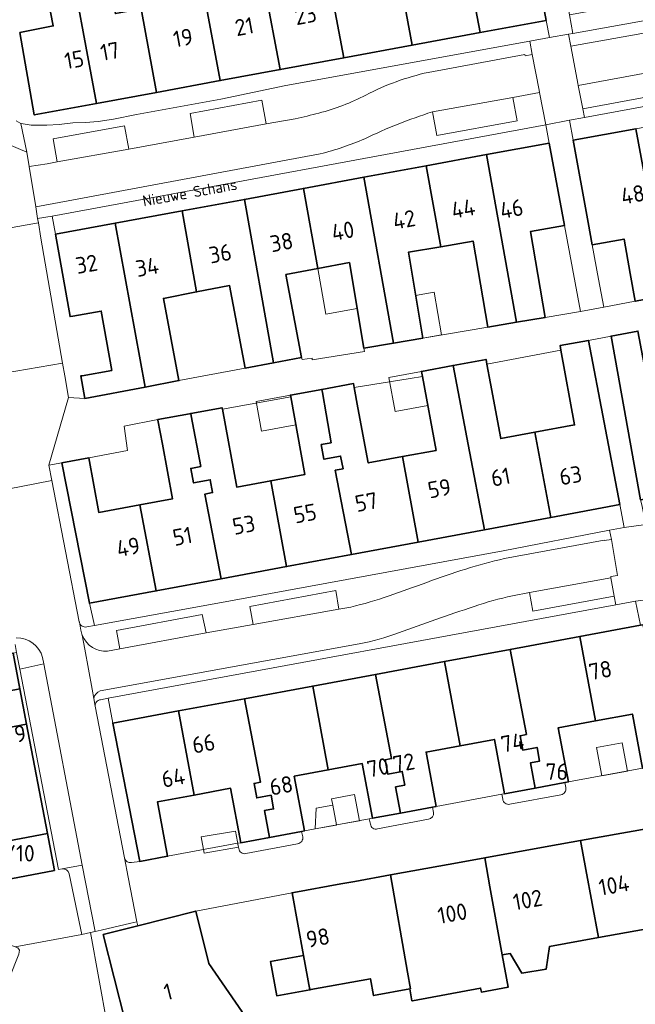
# Model space of a CAD drawing. Header units: metres. Extents: x 149984 to 156489, y 469398 to 478068.
# Tile 779 of 854: x 154503 to 154553, y 473876 to 473957. Entities that reach past the tile are written whole.
import ezdxf
from ezdxf.enums import TextEntityAlignment as Align

# ---------------------------------------------------------------- set-up
doc = ezdxf.new("R2010")
doc.units = ezdxf.units.M
doc.header["$LTSCALE"] = 0.75
for name, color, linetype, lineweight in [('B-WE-GR-BEPLANTING_CULTUUR_HEESTERS-GV', 252, 'Continuous', 18), ('B-WE-GR-BEPLANTING_CULTUUR_VASTE PLANTENVAK-GV', 252, 'Continuous', 18), ('B-WE-OG-BEBOUWING-GV', 6, 'Continuous', 35), ('B-WE-OG-BEBOUWING-T18', 1, 'Continuous', 18), ('B-WE-OG-BEBOUWING_LUIFEL-GV', 6, 'Continuous', 18), ('B-WE-OG-BEBOUWING_OVERBOUWING-GV', 6, 'Continuous', 18), ('B-WE-OG-TERREIN_ERF-GV', 252, 'Continuous', 18), ('B-WE-OG-TOPOGRAFIE-T18', 7, 'Continuous', 18), ('B-WE-VH-OPENVERHARDING_BETONSTRAATSTEEN-GV', 252, 'Continuous', 18), ('B-WE-VH-OPENVERHARDING_STRAATBAKSTEEN-GV', 252, 'Continuous', 18), ('B-WE-VH-OPENVERHARDING_TEGEL-GV', 252, 'Continuous', 18)]:
    doc.layers.add(name, color=color, linetype=linetype, lineweight=lineweight)
doc.styles.add('NLCS-ISO-M500-T18', font='NLCS-ISO.ttf', dxfattribs={"height": 0.9})
doc.styles.add('NLCS-ISO-M750-T18', font='NLCS-ISO.ttf', dxfattribs={"height": 1.35})

msp = doc.modelspace()

# ---------------------------------------------------------------- linework, layer by layer
at = {"layer": 'B-WE-GR-BEPLANTING_CULTUUR_HEESTERS-GV', "flags": 128}
for points in [[(154508.554, 473906.848), (154509.196, 473906.964), (154508.775, 473908.774), (154506.531, 473920.276), (154505.466, 473920.066), (154505.709, 473918.836), (154507.951, 473907.247), (154507.955, 473907.226)], [(154512.223, 473887.553), (154512.898, 473887.653), (154510.689, 473898.968), (154510.315, 473900.999), (154509.683, 473900.883)], [(154509.25, 473900.347), (154511.64, 473887.936)], [(154547.674, 473894.105), (154545.24, 473893.653), (154542.738, 473893.189), (154542.507, 473893.146), (154542.589, 473892.753)], [(154547.745, 473893.69), (154547.674, 473894.105)], [(154543.171, 473892.336), (154547.342, 473893.105)], [(154536.843, 473892.095), (154534.228, 473891.61), (154531.923, 473891.182), (154531.671, 473891.135), (154531.762, 473890.704)], [(154536.931, 473891.663), (154536.843, 473892.095)], [(154532.347, 473890.313), (154536.505, 473891.099)], [(154526.138, 473890.109), (154523.505, 473889.621), (154521.157, 473889.185), (154520.894, 473889.136), (154520.99, 473888.703)], [(154526.225, 473889.676), (154526.138, 473890.109)], [(154521.578, 473888.297), (154525.808, 473889.099)], [(154497.37, 473866.82), (154503.7, 473864.185), (154511.144, 473869.309), (154510.917, 473870.555), (154508.862, 473881.834), (154508.15, 473881.67), (154502.698, 473880.67), (154502.92, 473880.59), (154503.07, 473880.4), (154503.009, 473880.075), (154497.77, 473866.94)]]:
    msp.add_lwpolyline(points, dxfattribs=at)
at = {"layer": 'B-WE-GR-BEPLANTING_CULTUUR_HEESTERS-GV'}
for points in [[(154507.955, 473907.226, 0.420682), (154508.554, 473906.848)], [(154509.683, 473900.883, 0.419992), (154509.25, 473900.347)], [(154547.342, 473893.105, 0.422897), (154547.745, 473893.69)], [(154542.589, 473892.753, 0.459329), (154543.171, 473892.336)], [(154536.505, 473891.099, 0.404074), (154536.931, 473891.663)], [(154531.762, 473890.704, 0.450535), (154532.347, 473890.313)], [(154525.808, 473889.099, 0.440881), (154526.225, 473889.676)], [(154520.99, 473888.703, 0.434769), (154521.578, 473888.297)], [(154511.64, 473887.936, 0.399603), (154512.223, 473887.553)]]:
    msp.add_lwpolyline(points, format="xyb", dxfattribs=at)
at = {"layer": 'B-WE-GR-BEPLANTING_CULTUUR_VASTE PLANTENVAK-GV', "flags": 128}
for points in [[(154549.153, 473949.248), (154555.774, 473950.469), (154555.41, 473952.379), (154548.766, 473951.143)], [(154536.829, 473948.985), (154537.197, 473947.059), (154543.765, 473948.266), (154543.41, 473950.177)], [(154523.232, 473948.001), (154522.888, 473949.936), (154517.01, 473948.846), (154517.353, 473946.932)], [(154506.145, 473944.894), (154512.002, 473945.952), (154511.66, 473947.849), (154505.803, 473946.79)], [(154544.79, 473909.656), (154545.062, 473908.142), (154551.703, 473909.369), (154551.439, 473910.858)], [(154522.17, 473907.035), (154529.191, 473908.308), (154528.938, 473909.81), (154521.904, 473908.527)], [(154511.271, 473905.053), (154518.331, 473906.347), (154518.012, 473907.854), (154511.003, 473906.551)]]:
    msp.add_lwpolyline(points, close=True, dxfattribs=at)
at = {"layer": 'B-WE-OG-BEBOUWING-GV', "flags": 128}
for points in [[(154543.715, 473969.67), (154541.503, 473969.262), (154542.656, 473962.947), (154539.44, 473962.36), (154540.729, 473955.472), (154546.151, 473956.473)], [(154514.253, 473950.582), (154513.008, 473957.415), (154510.899, 473957.03), (154509.694, 473963.863), (154509.273, 473963.785), (154508.383, 473968.576), (154506.262, 473966.33), (154506.819, 473963.329), (154509.354, 473949.677)], [(154516.491, 473967.453), (154519.475, 473951.546), (154524.387, 473952.453), (154523.107, 473959.257), (154522.515, 473962.403), (154520.395, 473962.017), (154519.31, 473967.967)], [(154519.475, 473951.546), (154516.491, 473967.453), (154513.697, 473966.944), (154514.801, 473960.885), (154512.454, 473960.457), (154513.008, 473957.415), (154514.253, 473950.582)], [(154524.387, 473952.453), (154529.602, 473953.417), (154528.288, 473960.339), (154527.448, 473964.933), (154525.006, 473964.486), (154524.524, 473967.404), (154521.663, 473966.932), (154522.515, 473962.403), (154523.107, 473959.257)], [(154535.189, 473954.448), (154533.091, 473965.79), (154533.007, 473966.245), (154532.737, 473967.707), (154530.143, 473967.274), (154530.834, 473963.142), (154530.767, 473963.129), (154531.18, 473960.867), (154528.288, 473960.339), (154529.602, 473953.417)], [(154535.189, 473954.448), (154540.729, 473955.472), (154539.44, 473962.36), (154538.52, 473967.277), (154533.007, 473966.245), (154533.091, 473965.79)], [(154509.354, 473949.677), (154506.819, 473963.329), (154504.483, 473962.895), (154505.812, 473956.022), (154503.086, 473955.474), (154504.259, 473948.736)], [(154548.34, 473946.669), (154549.579, 473939.932), (154549.914, 473938.113), (154552.514, 473938.58), (154553.018, 473935.773), (154553.428, 473933.493), (154556.023, 473933.97), (154553.479, 473947.614)], [(154547.632, 473939.681), (154546.382, 473946.436), (154541.269, 473945.492), (154543.711, 473931.776), (154546.063, 473932.174), (154544.872, 473939.214)], [(154543.711, 473931.776), (154541.269, 473945.492), (154536.338, 473944.581), (154537.517, 473937.958), (154540.169, 473938.417), (154541.36, 473931.378)], [(154531.229, 473943.638), (154533.645, 473930.072), (154536.056, 473930.48), (154534.867, 473937.5), (154537.517, 473937.958), (154536.338, 473944.581)], [(154531.235, 473929.664), (154533.645, 473930.072), (154531.229, 473943.638), (154526.284, 473942.724), (154527.451, 473936.172), (154530.049, 473936.664)], [(154526.139, 473928.901), (154524.854, 473935.68), (154527.451, 473936.172), (154526.284, 473942.724), (154521.451, 473941.832), (154523.832, 473928.464)], [(154521.451, 473941.832), (154516.356, 473940.891), (154517.538, 473934.253), (154520.248, 473934.777), (154521.527, 473928.027), (154523.832, 473928.464)], [(154510.879, 473939.879), (154513.332, 473926.475), (154516.105, 473927), (154514.83, 473933.73), (154517.538, 473934.253), (154516.356, 473940.891)], [(154513.332, 473926.475), (154510.879, 473939.879), (154505.999, 473938.978), (154507.2, 473932.234), (154507.427, 473932.274), (154509.74, 473932.687), (154510.605, 473927.833), (154508.184, 473927.401), (154508.065, 473927.38), (154508.394, 473925.54)], [(154558.005, 473925.152), (154554.858, 473924.572), (154553.651, 473931.051), (154551.449, 473930.641), (154553.87, 473917.248), (154559.28, 473918.226)], [(154545.223, 473922.773), (154546.528, 473915.809), (154552.174, 473916.861), (154549.591, 473930.287), (154547.279, 473929.862), (154547.35, 473929.477), (154548.472, 473923.37)], [(154539.762, 473921.77), (154541.093, 473914.796), (154546.528, 473915.809), (154545.223, 473922.773), (154542.426, 473922.259), (154541.593, 473926.752), (154541.299, 473928.34), (154541.225, 473928.737), (154538.528, 473928.236)], [(154541.093, 473914.796), (154539.762, 473921.77), (154538.528, 473928.236), (154535.942, 473927.756), (154536.018, 473927.348), (154537.142, 473921.289), (154534.392, 473920.779), (154535.678, 473913.787)], [(154530.208, 473912.768), (154535.678, 473913.787), (154534.392, 473920.779), (154531.583, 473920.258), (154530.746, 473924.77), (154530.441, 473926.429), (154530.38, 473926.758), (154527.784, 473926.28), (154527.833, 473926.013), (154528.153, 473924.274), (154528.548, 473921.916), (154527.74, 473921.763), (154527.966, 473920.568), (154529.33, 473920.825), (154529.527, 473919.785), (154528.893, 473919.664)], [(154527.833, 473926.013), (154527.784, 473926.28), (154525.217, 473925.808), (154525.244, 473925.662), (154526.41, 473919.316), (154523.616, 473918.803), (154524.907, 473911.78), (154530.208, 473912.768), (154528.893, 473919.664), (154529.527, 473919.785), (154529.33, 473920.825), (154527.966, 473920.568), (154527.74, 473921.763), (154528.548, 473921.916), (154528.153, 473924.274)], [(154518.859, 473917.84), (154518.662, 473918.88), (154517.298, 473918.623), (154517.072, 473919.818), (154517.88, 473919.971), (154517.097, 473924.112), (154517.06, 473924.309), (154516.975, 473924.293), (154514.379, 473923.817), (154514.387, 473923.772), (154514.747, 473921.811), (154515.571, 473917.324), (154512.912, 473916.835), (154514.242, 473909.793), (154519.548, 473910.781), (154518.225, 473917.719)], [(154518.662, 473918.88), (154518.859, 473917.84), (154518.225, 473917.719), (154519.548, 473910.781), (154524.907, 473911.78), (154523.616, 473918.803), (154520.823, 473918.29), (154519.65, 473924.672), (154519.63, 473924.781), (154517.06, 473924.309), (154517.097, 473924.112), (154517.88, 473919.971), (154517.072, 473919.818), (154517.298, 473918.623)], [(154508.723, 473920.672), (154506.531, 473920.276), (154508.775, 473908.774), (154514.242, 473909.793), (154512.912, 473916.835), (154509.541, 473916.216)], [(154556.248, 473895.696), (154554.068, 473907.02), (154553.863, 473906.982), (154548.882, 473906.057), (154550.164, 473899.154), (154553.193, 473899.716), (154554.016, 473895.281), (154555.307, 473895.521)], [(154544.524, 473898.04), (154544.004, 473897.941), (154544.228, 473896.759), (154545.394, 473896.979), (154545.605, 473895.863), (154544.849, 473895.72), (154545.24, 473893.653), (154547.674, 473894.105), (154547.959, 473894.158), (154547.136, 473898.592), (154550.164, 473899.154), (154548.882, 473906.057), (154543.204, 473905.003)], [(154537.836, 473904.007), (154539.114, 473897.124), (154541.912, 473897.643), (154542.738, 473893.189), (154545.24, 473893.653), (154544.849, 473895.72), (154545.605, 473895.863), (154545.394, 473896.979), (154544.228, 473896.759), (154544.004, 473897.941), (154544.524, 473898.04), (154543.204, 473905.003)], [(154503.091, 473901.764), (154502.534, 473904.698), (154496.592, 473903.57), (154497.157, 473900.638)], [(154537.143, 473892.151), (154536.316, 473896.605), (154539.114, 473897.124), (154537.836, 473904.007), (154532.193, 473902.96), (154533.498, 473896.073), (154532.978, 473895.974), (154533.202, 473894.792), (154534.368, 473895.012), (154534.579, 473893.896), (154533.823, 473893.753), (154534.228, 473891.61), (154536.843, 473892.095)], [(154532.193, 473902.96), (154527.041, 473902.003), (154528.315, 473895.14), (154531.093, 473895.656), (154531.923, 473891.182), (154534.228, 473891.61), (154533.823, 473893.753), (154534.579, 473893.896), (154534.368, 473895.012), (154533.202, 473894.792), (154532.978, 473895.974), (154533.498, 473896.073)], [(154497.157, 473900.638), (154497.711, 473897.764), (154503.638, 473898.889), (154503.091, 473901.764)], [(154526.138, 473890.109), (154526.368, 473890.152), (154525.538, 473894.625), (154528.315, 473895.14), (154527.041, 473902.003), (154521.47, 473900.969), (154522.766, 473894.13), (154522.246, 473894.031), (154522.47, 473892.849), (154523.636, 473893.069), (154523.847, 473891.953), (154523.091, 473891.81), (154523.505, 473889.621)], [(154517.336, 473893.083), (154520.33, 473893.639), (154521.157, 473889.185), (154523.505, 473889.621), (154523.091, 473891.81), (154523.847, 473891.953), (154523.636, 473893.069), (154522.47, 473892.849), (154522.246, 473894.031), (154522.766, 473894.13), (154521.47, 473900.969), (154516.059, 473899.965)], [(154512.898, 473887.653), (154515.169, 473888.074), (154514.342, 473892.528), (154517.336, 473893.083), (154516.059, 473899.965), (154510.689, 473898.968)], [(154503.638, 473898.889), (154497.711, 473897.764), (154499.436, 473888.817), (154505.338, 473889.937)], [(154549.385, 473886.985), (154550.419, 473881.421), (154558.516, 473882.883), (154557.514, 473888.443), (154557.396, 473888.422), (154556.966, 473890.803), (154556.166, 473890.658), (154548.956, 473889.356)], [(154499.436, 473888.817), (154500.018, 473885.797), (154505.912, 473886.916), (154505.338, 473889.937)], [(154550.419, 473881.421), (154549.385, 473886.985), (154548.956, 473889.356), (154546.368, 473888.889), (154541.113, 473887.94), (154541.54, 473885.578), (154542.548, 473879.999), (154543.189, 473880.115), (154544.154, 473878.513), (154546.151, 473878.841), (154546.425, 473880.699)], [(154542.548, 473879.999), (154541.54, 473885.578), (154541.113, 473887.94), (154539.194, 473887.594), (154533.407, 473886.548), (154534.8, 473878.6), (154535.04, 473877.23), (154534.981, 473877.219), (154535.161, 473876.246), (154535.211, 473876.255), (154540.779, 473877.289), (154540.839, 473876.962), (154543.036, 473877.37)], [(154525.35, 473885.092), (154526.296, 473879.96), (154526.802, 473877.156), (154526.891, 473877.172), (154531.765, 473878.053), (154532.022, 473876.67), (154534.981, 473877.219), (154535.04, 473877.23), (154534.8, 473878.6), (154533.407, 473886.548), (154530.495, 473886.022), (154529.344, 473885.815), (154525.495, 473885.12), (154525.35, 473885.094)], [(154512.735, 473882.386), (154509.904, 473881.668), (154511.697, 473874.594), (154510.72, 473873.923), (154511.939, 473872.146), (154513.429, 473869.976), (154521.278, 473875.346), (154518.558, 473879.308), (154517.474, 473883.587)], [(154526.802, 473877.156), (154526.296, 473879.96), (154523.58, 473879.459), (154524.095, 473876.667)]]:
    msp.add_lwpolyline(points, close=True, dxfattribs=at)
at = {"layer": 'B-WE-OG-BEBOUWING_LUIFEL-GV', "flags": 128}
for points in [[(154530.686, 473932.902), (154530.049, 473936.664), (154527.451, 473936.172), (154528.115, 473932.444)], [(154536.056, 473930.48), (154537.582, 473930.739), (154536.99, 473934.236), (154535.464, 473933.977)], [(154535.942, 473927.756), (154533.263, 473927.259), (154533.781, 473924.466), (154536.46, 473924.963), (154536.018, 473927.348)], [(154525.663, 473923.379), (154525.244, 473925.662), (154525.217, 473925.808), (154522.416, 473925.29), (154522.865, 473922.862)]]:
    msp.add_lwpolyline(points, close=True, dxfattribs=at)
at = {"layer": 'B-WE-OG-BEBOUWING_OVERBOUWING-GV', "flags": 128}
for points in [[(154550.692, 473894.665), (154552.783, 473895.052), (154552.353, 473897.37), (154550.262, 473896.983)], [(154528.684, 473892.262), (154528.986, 473890.637), (154530.864, 473890.985), (154530.466, 473893.133), (154528.588, 473892.785)], [(154528.684, 473892.262), (154527.318, 473892.009), (154527.243, 473890.314), (154528.962, 473890.633), (154528.986, 473890.637)], [(154520.967, 473888.807), (154520.735, 473890.142), (154517.926, 473889.654), (154518.159, 473888.318)]]:
    msp.add_lwpolyline(points, close=True, dxfattribs=at)
at = {"layer": 'B-WE-OG-TERREIN_ERF-GV', "flags": 128}
for points in [[(154564.375, 473959.918), (154558.977, 473958.928), (154553.469, 473957.918), (154548.039, 473956.923), (154548.316, 473955.415), (154563.51, 473958.14), (154589.94, 473963.04), (154589.85, 473963.72), (154591.04, 473963.99), (154591.21, 473964.11), (154591.31, 473964.28), (154591.363, 473964.865), (154586.042, 473963.89), (154580.563, 473962.885), (154575.039, 473961.872), (154569.764, 473960.906)], [(154516.356, 473940.891), (154521.451, 473941.832), (154526.284, 473942.724), (154531.229, 473943.638), (154536.338, 473944.581), (154541.269, 473945.492), (154546.382, 473946.436), (154546.105, 473947.94), (154505.723, 473940.467), (154505.999, 473938.978), (154510.879, 473939.879)], [(154504.601, 473939.898), (154504.805, 473938.667), (154506.571, 473928.428), (154506.762, 473927.381), (154507.074, 473925.617), (154508.394, 473925.54), (154508.065, 473927.38), (154508.184, 473927.401), (154510.605, 473927.833), (154509.74, 473932.687), (154507.427, 473932.274), (154507.2, 473932.234), (154505.999, 473938.978), (154505.723, 473940.467), (154504.541, 473940.261)], [(154547.632, 473939.681), (154544.872, 473939.214), (154546.063, 473932.174), (154548.96, 473932.664)], [(154536.056, 473930.48), (154541.36, 473931.378), (154540.169, 473938.417), (154537.517, 473937.958), (154534.867, 473937.5)], [(154549.914, 473938.113), (154550.432, 473935.297), (154550.851, 473933.019), (154553.428, 473933.493), (154553.018, 473935.773), (154552.514, 473938.58)], [(154527.451, 473936.172), (154524.854, 473935.68), (154526.139, 473928.901), (154526.174, 473928.715), (154527.009, 473928.849), (154526.999, 473928.699), (154531.281, 473929.394), (154531.235, 473929.664), (154530.049, 473936.664)], [(154516.105, 473927), (154521.527, 473928.027), (154520.248, 473934.777), (154517.538, 473934.253), (154514.83, 473933.73)], [(154545.223, 473922.773), (154548.472, 473923.37), (154547.35, 473929.477), (154541.299, 473928.34), (154541.593, 473926.752), (154542.426, 473922.259)], [(154534.392, 473920.779), (154537.142, 473921.289), (154536.018, 473927.348), (154535.02, 473927.16), (154530.441, 473926.429), (154530.746, 473924.77), (154531.583, 473920.258)], [(154523.616, 473918.803), (154526.41, 473919.316), (154525.244, 473925.662), (154519.65, 473924.672), (154520.823, 473918.29)], [(154514.387, 473923.772), (154514.379, 473923.817), (154511.61, 473923.27), (154511.88, 473921.29), (154508.723, 473920.672), (154509.541, 473916.216), (154512.912, 473916.835), (154515.571, 473917.324), (154514.747, 473921.811)], [(154535.678, 473913.787), (154530.208, 473912.768), (154524.907, 473911.78), (154519.548, 473910.781), (154514.242, 473909.793), (154508.775, 473908.774), (154509.196, 473906.964), (154518.69, 473908.68), (154542.62, 473913.06), (154551.333, 473914.754), (154552.534, 473914.988), (154552.174, 473916.861), (154546.528, 473915.809), (154541.093, 473914.796)], [(154527.041, 473902.003), (154532.193, 473902.96), (154537.836, 473904.007), (154543.204, 473905.003), (154548.882, 473906.057), (154553.863, 473906.982), (154553.437, 473908.943), (154551.848, 473908.654), (154510.315, 473900.999), (154510.689, 473898.968), (154516.059, 473899.965), (154521.47, 473900.969)], [(154547.959, 473894.158), (154554.016, 473895.281), (154553.193, 473899.716), (154550.164, 473899.154), (154547.136, 473898.592)], [(154539.114, 473897.124), (154536.316, 473896.605), (154537.143, 473892.151), (154542.507, 473893.146), (154542.738, 473893.189), (154541.912, 473897.643)], [(154528.315, 473895.14), (154525.538, 473894.625), (154526.368, 473890.152), (154531.671, 473891.135), (154531.923, 473891.182), (154531.093, 473895.656)], [(154515.169, 473888.074), (154520.894, 473889.136), (154521.157, 473889.185), (154520.33, 473893.639), (154517.336, 473893.083), (154514.342, 473892.528)]]:
    msp.add_lwpolyline(points, close=True, dxfattribs=at)
for points in [[(154502.788, 473948.27), (154503.177, 473948.044), (154503.195, 473948.033), (154504.01, 473947.9), (154505.3, 473947.9), (154506.29, 473947.96), (154507.43, 473948.08), (154508.45, 473948.12), (154509.5, 473948.21), (154510.75, 473948.38), (154512.62, 473948.78), (154519.54, 473950.02), (154524.85, 473951.15), (154544.798, 473954.78), (154546.409, 473955.073), (154546.151, 473956.473), (154540.729, 473955.472), (154535.189, 473954.448), (154529.602, 473953.417), (154524.387, 473952.453), (154519.475, 473951.546), (154514.253, 473950.582), (154509.354, 473949.677), (154504.259, 473948.736), (154503.086, 473955.474), (154505.812, 473956.022), (154504.483, 473962.895)], [(154587.94, 473955.52), (154575.282, 473953.342), (154549.289, 473948.53), (154548.039, 473948.299), (154548.34, 473946.669), (154553.479, 473947.614), (154558.641, 473948.564), (154563.415, 473949.442), (154568.478, 473950.374), (154573.666, 473951.328), (154578.714, 473952.257), (154583.665, 473953.168), (154588.888, 473954.129), (154590.136, 473947.343), (154587.904, 473946.933), (154589.25, 473939.606), (154590.797, 473939.901), (154590.164, 473943.216), (154593.307, 473943.816), (154593.94, 473940.501), (154594.683, 473940.643), (154592.479, 473952.217)], [(154558.516, 473882.883), (154550.419, 473881.421), (154546.425, 473880.699), (154546.151, 473878.841), (154544.154, 473878.513), (154543.189, 473880.115), (154542.548, 473879.999), (154543.036, 473877.37), (154540.839, 473876.962), (154540.779, 473877.289), (154535.211, 473876.255), (154535.161, 473876.246), (154534.981, 473877.219), (154532.022, 473876.67), (154531.765, 473878.053), (154526.891, 473877.172), (154526.802, 473877.156), (154524.095, 473876.667), (154523.58, 473879.459), (154526.296, 473879.96), (154525.35, 473885.092), (154517.474, 473883.587), (154518.558, 473879.308), (154521.278, 473875.346)], [(154511.697, 473874.594), (154509.904, 473881.668), (154512.735, 473882.386), (154512.65, 473882.71), (154512.178, 473882.601), (154509.747, 473882.039), (154509.26, 473881.926), (154508.862, 473881.834), (154510.917, 473870.555)]]:
    msp.add_lwpolyline(points, dxfattribs=at)
at = {"layer": 'B-WE-VH-OPENVERHARDING_BETONSTRAATSTEEN-GV', "flags": 128}
for points in [[(154548.316, 473955.415), (154548.039, 473956.923), (154545.686, 473969.759), (154543.715, 473969.67), (154546.151, 473956.473), (154546.409, 473955.073), (154547.974, 473955.354)], [(154503.077, 473903.399), (154506.245, 473886.986), (154506.537, 473887.035), (154506.544, 473887.036), (154508.179, 473887.344), (154505.04, 473903.809)]]:
    msp.add_lwpolyline(points, close=True, dxfattribs=at)
at = {"layer": 'B-WE-VH-OPENVERHARDING_STRAATBAKSTEEN-GV', "flags": 128}
for points in [[(154591.849, 473962.305), (154591.445, 473964.88), (154591.363, 473964.865), (154591.31, 473964.28), (154591.21, 473964.11), (154591.04, 473963.99), (154589.85, 473963.72), (154589.94, 473963.04), (154563.51, 473958.14), (154548.316, 473955.415), (154547.974, 473955.354), (154548.159, 473954.373), (154555.954, 473955.765)], [(154555.954, 473955.765), (154548.159, 473954.373), (154548.186, 473954.23), (154548.738, 473951.308), (154548.766, 473951.143), (154555.41, 473952.379)], [(154549.153, 473949.248), (154549.289, 473948.53), (154575.282, 473953.342), (154587.94, 473955.52)], [(154536.494, 473952.223), (154544.393, 473953.69), (154544.416, 473953.571), (154545.005, 473953.684), (154544.798, 473954.78), (154524.85, 473951.15), (154519.54, 473950.02), (154512.62, 473948.78), (154510.75, 473948.38), (154509.5, 473948.21), (154508.45, 473948.12), (154507.43, 473948.08), (154506.29, 473947.96), (154505.3, 473947.9), (154504.01, 473947.9), (154503.195, 473948.033), (154503.177, 473948.044), (154503.646, 473945.686), (154503.841, 473944.507), (154505.327, 473944.74), (154506.145, 473944.894), (154505.803, 473946.79), (154511.66, 473947.849), (154512.002, 473945.952), (154517.353, 473946.932), (154517.01, 473948.846), (154522.888, 473949.936), (154523.232, 473948.001)], [(154536.829, 473948.985), (154543.41, 473950.177), (154545.602, 473950.572), (154545.567, 473950.754), (154545.005, 473953.684), (154544.416, 473953.571), (154544.393, 473953.69), (154536.494, 473952.223)], [(154556.508, 473952.58), (154555.41, 473952.379), (154555.774, 473950.469), (154549.153, 473949.248)], [(154546.105, 473947.94), (154545.602, 473950.572), (154543.41, 473950.177), (154543.765, 473948.266), (154537.197, 473947.059), (154536.829, 473948.985)], [(154499.673, 473939.86), (154499.823, 473939.076), (154504.601, 473939.898), (154504.541, 473940.261), (154504.384, 473941.214), (154503.841, 473944.507), (154503.646, 473945.686), (154499.515, 473947.434), (154498.448, 473947.886), (154496.753, 473943.586)], [(154499.515, 473947.434), (154503.646, 473945.686), (154503.177, 473948.044), (154502.788, 473948.27)], [(154527.662, 473945.55), (154505.87, 473941.49), (154504.384, 473941.214), (154504.541, 473940.261), (154505.723, 473940.467), (154546.105, 473947.94)], [(154525.617, 473948.42), (154523.232, 473948.001), (154517.353, 473946.932), (154512.002, 473945.952)], [(154523.232, 473948.001), (154525.617, 473948.42)], [(154512.002, 473945.952), (154506.145, 473944.894), (154505.327, 473944.74), (154503.841, 473944.507), (154504.384, 473941.214), (154505.87, 473941.49), (154527.662, 473945.55)], [(154556.023, 473933.97), (154553.428, 473933.493), (154550.851, 473933.019), (154548.96, 473932.664), (154546.063, 473932.174), (154543.711, 473931.776), (154541.36, 473931.378), (154536.056, 473930.48), (154533.645, 473930.072), (154531.235, 473929.664), (154531.281, 473929.394), (154526.999, 473928.699), (154527.009, 473928.849), (154526.174, 473928.715), (154526.139, 473928.901), (154523.832, 473928.464), (154521.527, 473928.027), (154516.105, 473927), (154513.332, 473926.475), (154508.394, 473925.54), (154507.074, 473925.617), (154505.466, 473920.066), (154506.531, 473920.276), (154508.723, 473920.672), (154511.88, 473921.29), (154511.61, 473923.27), (154514.379, 473923.817), (154516.975, 473924.293), (154517.06, 473924.309), (154519.63, 473924.781), (154519.65, 473924.672), (154525.244, 473925.662), (154525.217, 473925.808), (154527.784, 473926.28), (154530.38, 473926.758), (154530.441, 473926.429), (154535.02, 473927.16), (154536.018, 473927.348), (154535.942, 473927.756), (154538.528, 473928.236), (154541.225, 473928.737), (154541.299, 473928.34), (154547.35, 473929.477), (154547.279, 473929.862), (154549.591, 473930.287), (154551.449, 473930.641), (154553.651, 473931.051)], [(154508.081, 473906.574), (154507.955, 473907.226), (154507.951, 473907.247), (154505.709, 473918.836), (154500.792, 473917.874), (154502.078, 473911.387)], [(154542.727, 473912.429), (154550.88, 473913.953), (154550.889, 473913.901), (154551.481, 473914.001), (154551.333, 473914.754), (154542.62, 473913.06), (154518.69, 473908.68), (154509.196, 473906.964), (154508.554, 473906.848)], [(154543.389, 473909.377), (154544.79, 473909.656), (154551.439, 473910.858), (154551.421, 473910.965), (154551.979, 473911.059), (154551.481, 473914.001), (154550.889, 473913.901), (154550.88, 473913.953), (154542.727, 473912.429)], [(154510.266, 473904.866), (154511.271, 473905.053), (154511.003, 473906.551), (154518.012, 473907.854), (154518.331, 473906.347), (154522.17, 473907.035), (154521.904, 473908.527), (154528.938, 473909.81), (154529.191, 473908.308), (154530.16, 473908.472)], [(154509.683, 473900.883), (154510.315, 473900.999), (154551.848, 473908.654), (154551.703, 473909.369), (154545.062, 473908.142), (154544.79, 473909.656), (154543.389, 473909.377)], [(154530.16, 473908.472), (154529.191, 473908.308), (154522.17, 473907.035), (154518.331, 473906.347), (154511.271, 473905.053), (154510.266, 473904.866)], [(154507.955, 473907.226), (154508.081, 473906.574)], [(154508.195, 473906.16), (154508.402, 473905.012), (154508.99, 473901.744), (154509.125, 473900.995)], [(154509.747, 473882.039), (154512.178, 473882.601), (154512.65, 473882.71), (154511.944, 473886.363), (154511.64, 473887.936), (154509.25, 473900.347), (154509.125, 473900.995), (154508.99, 473901.744), (154508.402, 473905.012), (154508.195, 473906.16)], [(154502.699, 473905.394), (154502.821, 473904.748), (154503.077, 473903.399), (154505.04, 473903.809)], [(154509.664, 473901.602), (154530.837, 473905.445)], [(154530.837, 473905.445), (154509.664, 473901.602)], [(154505.04, 473903.809), (154504.943, 473904.334)], [(154504.943, 473904.334), (154505.04, 473903.809), (154508.179, 473887.344), (154509.26, 473881.926), (154509.747, 473882.039)], [(154509.125, 473900.995), (154509.25, 473900.347)], [(154566.347, 473897.101), (154566.237, 473897.593), (154560.177, 473896.524), (154558.641, 473896.253), (154557.94, 473896.129), (154556.248, 473895.696), (154555.307, 473895.521), (154554.016, 473895.281), (154547.959, 473894.158), (154547.674, 473894.105), (154547.745, 473893.69)], [(154542.589, 473892.753), (154542.507, 473893.146), (154537.143, 473892.151), (154536.843, 473892.095), (154536.931, 473891.663)], [(154547.342, 473893.105), (154543.171, 473892.336)], [(154511.64, 473887.936), (154511.944, 473886.363), (154512.65, 473882.71), (154512.735, 473882.386), (154517.474, 473883.587), (154525.35, 473885.092), (154525.35, 473885.094), (154525.495, 473885.12), (154529.344, 473885.815), (154530.495, 473886.022), (154533.407, 473886.548), (154539.194, 473887.594), (154541.113, 473887.94), (154546.368, 473888.889), (154548.956, 473889.356), (154556.166, 473890.658)], [(154531.762, 473890.704), (154531.671, 473891.135), (154526.368, 473890.152), (154526.138, 473890.109), (154526.225, 473889.676)], [(154536.505, 473891.099), (154532.347, 473890.313)], [(154520.99, 473888.703), (154520.894, 473889.136), (154515.169, 473888.074), (154512.898, 473887.653), (154512.223, 473887.553)], [(154525.808, 473889.099), (154521.578, 473888.297)], [(154508.053, 473882.198), (154508.15, 473881.67), (154508.862, 473881.834), (154509.26, 473881.926), (154508.179, 473887.344), (154506.544, 473887.036)], [(154507.121, 473886.64), (154508.053, 473882.198)]]:
    msp.add_lwpolyline(points, dxfattribs=at)
for points in [[(154549.289, 473948.53), (154549.153, 473949.248), (154548.766, 473951.143), (154548.738, 473951.308), (154548.186, 473954.23), (154548.159, 473954.373), (154547.974, 473955.354), (154546.409, 473955.073), (154544.798, 473954.78), (154545.005, 473953.684), (154545.567, 473950.754), (154545.602, 473950.572), (154546.105, 473947.94), (154548.039, 473948.299)], [(154549.914, 473938.113), (154549.579, 473939.932), (154548.34, 473946.669), (154548.039, 473948.299), (154546.105, 473947.94), (154546.382, 473946.436), (154547.632, 473939.681), (154548.96, 473932.664), (154550.851, 473933.019), (154550.432, 473935.297)], [(154504.805, 473938.667), (154504.601, 473939.898), (154499.823, 473939.076), (154500.065, 473937.782), (154501.795, 473927.604), (154506.571, 473928.428)], [(154549.591, 473930.287), (154552.174, 473916.861), (154552.534, 473914.988), (154554.282, 473915.235), (154554.232, 473915.48), (154553.954, 473916.84), (154553.87, 473917.248), (154551.449, 473930.641)], [(154497.706, 473925.926), (154498.888, 473923.361), (154499.673, 473923.502), (154500.533, 473919.084), (154500.792, 473917.874), (154505.709, 473918.836), (154505.466, 473920.066), (154507.074, 473925.617), (154506.762, 473927.381), (154506.571, 473928.428), (154501.795, 473927.604), (154501.984, 473926.498), (154500.577, 473926.207), (154500.555, 473926.356)], [(154556.666, 473911.876), (154556.074, 473911.776), (154555.576, 473914.718), (154556.168, 473914.818), (154556.157, 473914.869), (154556.005, 473915.547), (154554.282, 473915.235), (154552.534, 473914.988), (154551.333, 473914.754), (154551.481, 473914.001), (154551.979, 473911.059), (154551.421, 473910.965), (154551.439, 473910.858), (154551.703, 473909.369), (154551.848, 473908.654), (154553.437, 473908.943), (154555.629, 473909.231), (154557.058, 473909.491), (154556.92, 473910.295), (154556.684, 473911.79)]]:
    msp.add_lwpolyline(points, close=True, dxfattribs=at)
at = {"layer": 'B-WE-VH-OPENVERHARDING_STRAATBAKSTEEN-GV'}
for points in [[(154536.494, 473952.223, 0.064779), (154531.386, 473950.366)], [(154531.386, 473950.366, -0.064779), (154536.494, 473952.223)], [(154531.386, 473950.366, -0.060297), (154527.553, 473948.895)], [(154527.553, 473948.895, 0.060297), (154531.386, 473950.366)], [(154527.553, 473948.895, -0.009735), (154525.617, 473948.42)], [(154525.617, 473948.42, 0.009735), (154527.553, 473948.895)], [(154531.298, 473946.784, -0.038213), (154536.829, 473948.985)], [(154536.829, 473948.985, 0.038213), (154531.298, 473946.784)], [(154527.662, 473945.55, 0.038545), (154531.298, 473946.784)], [(154531.298, 473946.784, -0.038545), (154527.662, 473945.55)], [(154542.727, 473912.429, 0.025884), (154539.559, 473911.579)], [(154539.559, 473911.579, -0.025884), (154542.727, 473912.429)], [(154539.559, 473911.579, 0.011551), (154536.373, 473910.49)], [(154536.373, 473910.49, -0.011551), (154539.559, 473911.579)], [(154536.373, 473910.49, -0.006076), (154533.285, 473909.393)], [(154533.285, 473909.393, 0.006076), (154536.373, 473910.49)], [(154533.285, 473909.393, -0.031076), (154530.16, 473908.472)], [(154530.16, 473908.472, 0.031076), (154533.285, 473909.393)], [(154540.238, 473908.51, -0.034512), (154543.389, 473909.377)], [(154543.389, 473909.377, 0.034512), (154540.238, 473908.51)], [(154537.121, 473907.442, -0.00835), (154540.238, 473908.51)], [(154540.238, 473908.51, 0.00835), (154537.121, 473907.442)], [(154534.064, 473906.364, 0.003217), (154537.121, 473907.442)], [(154537.121, 473907.442, -0.003217), (154534.064, 473906.364)], [(154508.554, 473906.848, -0.420682), (154507.955, 473907.226)], [(154508.195, 473906.16, -0.053104), (154508.081, 473906.574)], [(154508.081, 473906.574, 0.053104), (154508.195, 473906.16)], [(154504.943, 473904.334, 0.348749), (154502.792, 473905.942)], [(154502.792, 473905.942, -0.348749), (154504.943, 473904.334)], [(154510.266, 473904.866, -0.330194), (154508.195, 473906.16)], [(154508.195, 473906.16, 0.330194), (154510.266, 473904.866)], [(154530.837, 473905.445, 0.038687), (154534.064, 473906.364)], [(154534.064, 473906.364, -0.038687), (154530.837, 473905.445)], [(154509.125, 473900.995, -0.246036), (154509.664, 473901.602)], [(154509.664, 473901.602, 0.246036), (154509.125, 473900.995)], [(154509.25, 473900.347, -0.419992), (154509.683, 473900.883)], [(154547.745, 473893.69, -0.422897), (154547.342, 473893.105)], [(154543.171, 473892.336, -0.459329), (154542.589, 473892.753)], [(154536.931, 473891.663, -0.404074), (154536.505, 473891.099)], [(154532.347, 473890.313, -0.450535), (154531.762, 473890.704)], [(154526.225, 473889.676, -0.440881), (154525.808, 473889.099)], [(154521.578, 473888.297, -0.434769), (154520.99, 473888.703)], [(154512.223, 473887.553, -0.399603), (154511.64, 473887.936)], [(154506.544, 473887.036, -0.412202), (154507.121, 473886.64)]]:
    msp.add_lwpolyline(points, format="xyb", dxfattribs=at)
at = {"layer": 'B-WE-VH-OPENVERHARDING_TEGEL-GV', "flags": 128}
for points in [[(154506.537, 473887.035), (154506.245, 473886.986), (154503.077, 473903.399), (154502.821, 473904.748), (154502.534, 473904.698), (154503.091, 473901.764), (154503.638, 473898.889), (154505.338, 473889.937), (154505.912, 473886.916), (154500.018, 473885.797), (154499.971, 473885.238), (154499.75, 473884.67), (154499.132, 473883.189), (154498.87, 473882.56), (154498.83, 473882.24), (154498.94, 473882.02), (154502.698, 473880.67), (154508.15, 473881.67), (154508.053, 473882.198), (154507.121, 473886.64)], [(154506.544, 473887.036), (154506.537, 473887.035)]]:
    msp.add_lwpolyline(points, dxfattribs=at)
at = {"layer": 'B-WE-VH-OPENVERHARDING_TEGEL-GV'}
msp.add_lwpolyline([(154507.121, 473886.64, 0.412202), (154506.544, 473887.036)], format="xyb", dxfattribs=at)

# ---------------------------------------------------------------- texts
at = {"layer": 'B-WE-OG-BEBOUWING-T18', "style": 'NLCS-ISO-M750-T18'}
for s, rotation, p in [('23', 10.4, (154526.463, 473956.905)), ('21', 10.4, (154521.45, 473955.978)), ('19', 10.4, (154516.436, 473955.053)), ('17', 10.4, (154510.455, 473953.948)), ('15', 9.9, (154507.53, 473953.266)), ('48', 10.4, (154553.224, 473942.225)), ('44', 10.4, (154539.356, 473941.071)), ('46', 10.4, (154543.309, 473941.057)), ('42', 10.4, (154534.521, 473940.178)), ('40', 10.4, (154529.508, 473939.252)), ('38', 10.4, (154524.494, 473938.326)), ('36', 10.4, (154519.48, 473937.4)), ('32', 10.1, (154508.547, 473936.537)), ('34', 10.4, (154513.5, 473936.296)), ('61', 10.5, (154542.42, 473919.112)), ('63', 10.4, (154548.139, 473919.242)), ('59', 10.5, (154537.408, 473918.178)), ('57', 10.5, (154531.429, 473917.064)), ('55', 10.5, (154526.417, 473916.13)), ('53', 10.5, (154521.404, 473915.196)), ('51', 10.5, (154516.393, 473914.262)), ('49', 11, (154511.952, 473913.381)), ('78', 10.4, (154550.574, 473903.298)), ('12/7-12/9', 10.7, (154499.833, 473897.488)), ('66', 10.5, (154518.115, 473897.296)), ('74', 10.4, (154543.374, 473897.375)), ('70', 10.5, (154532.381, 473895.335)), ('72', 10.4, (154534.494, 473895.728)), ('64', 11, (154515.634, 473894.514)), ('68', 10.4, (154524.469, 473893.868)), ('104', 10.2, (154551.69, 473885.715)), ('102', 10.2, (154544.63, 473884.51)), ('100', 10.2, (154538.47, 473883.398)), ('98', 10.2, (154527.467, 473881.411)), ('1', 14.2, (154515.216, 473876.989))]:
    msp.add_text(s, height=1.35, rotation=rotation, dxfattribs=at).set_placement(p, align=Align.MIDDLE)
for s, p in [('76', (154547, 473895)), ('12/10', (154502.314, 473888.319))]:
    msp.add_text(s, height=1.35, dxfattribs=at).set_placement(p, align=Align.MIDDLE)
at = {"layer": 'B-WE-OG-TOPOGRAFIE-T18', "style": 'NLCS-ISO-M500-T18'}
msp.add_text('Nieuwe Schans', height=0.9, rotation=10.3, dxfattribs=at).set_placement((154516.992, 473942.384), align=Align.MIDDLE)

doc.saveas('drawing.dxf')
